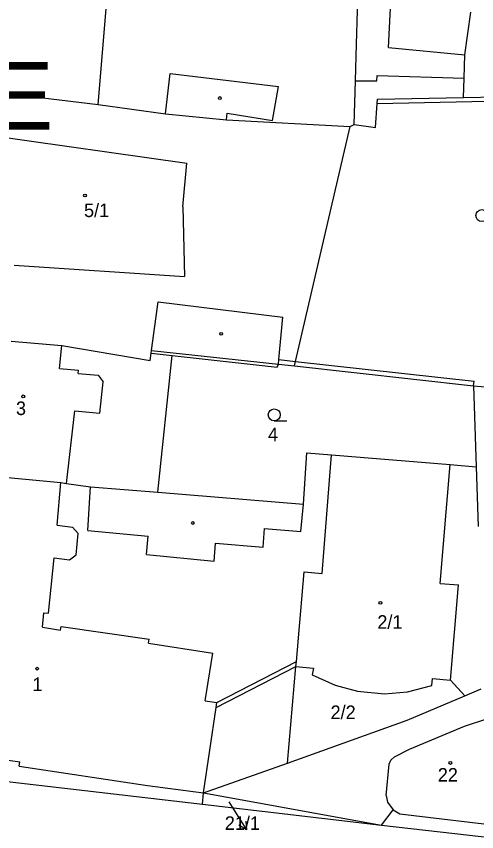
# Model space of a CAD drawing. Extents: x -785744 to -782822, y -1067550 to -1063910.
# Drawn here: x -783480.6 to -783422.7, y -1065502.7 to -1065400.1 of the extents above; entities that cross this region are included whole.
import ezdxf

# ---------------------------------------------------------------- set-up
doc = ezdxf.new("R2010")
doc.units = 0
for name, color, linetype in [('Hranice parcel', 7, 'Continuous'), ('Parcelní čísla', 7, 'Continuous'), ('Pop_ČP_popisy', 7, 'Continuous'), ('Vnitřní kresba', 7, 'Continuous'), ('Značky budov', 7, 'Continuous'), ('Značky kultur', 7, 'Continuous')]:
    doc.layers.add(name, color=color, linetype=linetype)

msp = doc.modelspace()

# ---------------------------------------------------------------- linework, layer by layer
at = {"layer": 'Hranice parcel'}
for p, q in [((-783445.45, -1065481.89), (-783443.22, -1065482.1)), ((-783443.22, -1065482.1), (-783443.38, -1065482.96)), ((-783443.38, -1065482.96), (-783440.49, -1065484.27)), ((-783440.49, -1065484.27), (-783437.67, -1065485.03)), ((-783431.38, -1065485.09), (-783428.31, -1065484.32)), ((-783428.31, -1065484.32), (-783428.26, -1065483.4)), ((-783428.26, -1065483.4), (-783426, -1065483.64)), ((-783424.17, -1065485.61), (-783426, -1065483.64)), ((-783437.67, -1065485.03), (-783434.29, -1065485.35)), ((-783434.29, -1065485.35), (-783431.38, -1065485.09)), ((-783424.17, -1065485.61), (-783422.1, -1065484.74)), ((-783431.42, -1065488.67), (-783424.17, -1065485.61))]:
    msp.add_line(p, q, dxfattribs=at)
for points in [[(-783437.8, -1065403.56), (-783437.56, -1065395.14)], [(-783424.18, -1065404.91), (-783423.42, -1065399.53)], [(-783437.95, -1065408.18), (-783437.8, -1065403.56)], [(-783424.27, -1065407.83), (-783424.18, -1065404.91)], [(-783438.11, -1065413.68), (-783437.95, -1065408.18)], [(-783424.34, -1065410.28), (-783424.27, -1065407.83)], [(-783483.61, -1065409.57), (-783470.33, -1065411.15)], [(-783435.19, -1065410.5), (-783424.34, -1065410.28)], [(-783424.34, -1065410.28), (-783411.38, -1065410.02)], [(-783470.33, -1065411.15), (-783461.87, -1065412.31)], [(-783435.41, -1065414.05), (-783435.22, -1065411.01)], [(-783435.22, -1065411.01), (-783435.19, -1065410.5)], [(-783461.87, -1065412.31), (-783454.2, -1065413.07)], [(-783454.2, -1065413.07), (-783438.63, -1065413.92)], [(-783445.48, -1065443.49), (-783438.63, -1065413.92)], [(-783438.63, -1065413.92), (-783438.11, -1065413.68)], [(-783438.11, -1065413.68), (-783435.41, -1065414.05)], [(-783481.29, -1065440.96), (-783474.93, -1065441.49)], [(-783474.93, -1065441.49), (-783463.79, -1065443.38)], [(-783463.79, -1065443.38), (-783463.66, -1065442.48)], [(-783463.66, -1065442.48), (-783461.01, -1065442.77)], [(-783462.82, -1065459.98), (-783461.01, -1065442.77)], [(-783461.01, -1065442.77), (-783447.81, -1065444.24)], [(-783447.81, -1065444.24), (-783447.65, -1065443.84)], [(-783447.65, -1065443.84), (-783445.61, -1065444.06)], [(-783445.61, -1065444.06), (-783445.48, -1065443.49)], [(-783445.61, -1065444.06), (-783423.07, -1065446.59)], [(-783423.07, -1065446.59), (-783422.75, -1065456.75)], [(-783423.07, -1065446.59), (-783421.16, -1065446.73)], [(-783444.49, -1065461.47), (-783444.09, -1065454.99)], [(-783444.09, -1065454.99), (-783440.97, -1065455.24)], [(-783442.14, -1065470.19), (-783440.97, -1065455.24)], [(-783440.97, -1065455.24), (-783426.04, -1065456.46)], [(-783426.04, -1065456.46), (-783422.75, -1065456.75)], [(-783488.41, -1065457.49), (-783475.04, -1065458.74)], [(-783422.75, -1065456.75), (-783422.51, -1065464.3)], [(-783475.04, -1065458.74), (-783474.34, -1065458.85)], [(-783474.34, -1065458.85), (-783471.3, -1065459.3)], [(-783471.3, -1065459.3), (-783462.82, -1065459.98)], [(-783462.82, -1065459.98), (-783444.49, -1065461.47)], [(-783445.39, -1065481.29), (-783444.4, -1065470)], [(-783444.4, -1065470), (-783442.14, -1065470.19)], [(-783445.45, -1065481.89), (-783445.39, -1065481.29)], [(-783446.52, -1065494.06), (-783445.45, -1065481.89)], [(-783424.22, -1065489.43), (-783418.6, -1065487.59)], [(-783446.52, -1065494.06), (-783431.42, -1065488.67)], [(-783431.14, -1065492.3), (-783424.22, -1065489.43)], [(-783433.05, -1065493.29), (-783431.14, -1065492.3)], [(-783484.35, -1065493.31), (-783480.2, -1065493.89)], [(-783433.49, -1065493.71), (-783433.05, -1065493.29)], [(-783480.29, -1065494.44), (-783480.2, -1065493.89)], [(-783480.29, -1065494.44), (-783464.13, -1065496.89)], [(-783457.06, -1065497.83), (-783446.52, -1065494.06)], [(-783434.08, -1065498.13), (-783433.7, -1065494.22)], [(-783433.7, -1065494.22), (-783433.49, -1065493.71)], [(-783491.57, -1065495.26), (-783457.22, -1065499.22)], [(-783464.13, -1065496.89), (-783457.06, -1065497.83)], [(-783457.22, -1065499.22), (-783457.06, -1065497.83)], [(-783457.06, -1065497.83), (-783434.66, -1065501.88)], [(-783434.08, -1065498.13), (-783433.93, -1065498.98)], [(-783457.22, -1065499.22), (-783434.66, -1065501.88)], [(-783433.93, -1065498.98), (-783433.21, -1065499.97)], [(-783434.66, -1065501.88), (-783433.21, -1065499.97)], [(-783433.21, -1065499.97), (-783432.38, -1065500.44)], [(-783432.38, -1065500.44), (-783420.01, -1065501.91)], [(-783434.66, -1065501.88), (-783392.93, -1065506.62)]]:
    msp.add_lwpolyline(points, dxfattribs=at)
at = {"layer": 'Pop_ČP_popisy'}
msp.add_line((-783453.26, -1065499.94), (-783451.66, -1065502.48), dxfattribs=at)
for points in [[(-783453.9, -1065498.93), (-783453.26, -1065499.94)], [(-783451.77, -1065501.36), (-783451.66, -1065502.48), (-783452.62, -1065501.9)]]:
    msp.add_lwpolyline(points, dxfattribs=at)
at = {"layer": 'Vnitřní kresba'}
for points in [[(-783470.33, -1065411.15), (-783469.02, -1065395.54)], [(-783433.78, -1065403.96), (-783433.44, -1065397.34)], [(-783433.78, -1065403.96), (-783424.18, -1065404.91)], [(-783461.87, -1065412.31), (-783461.27, -1065407.25)], [(-783461.27, -1065407.25), (-783447.65, -1065408.9)], [(-783437.95, -1065408.18), (-783435.25, -1065408.18)], [(-783435.25, -1065408.18), (-783435.23, -1065407.5)], [(-783435.23, -1065407.5), (-783424.27, -1065407.83)], [(-783448.39, -1065413.19), (-783447.65, -1065408.9)], [(-783435.22, -1065411.01), (-783411.36, -1065410.51)], [(-783454.2, -1065413.07), (-783454.1, -1065412.24)], [(-783454.1, -1065412.24), (-783448.39, -1065413.19)], [(-783484.11, -1065415.03), (-783459.18, -1065418.53)], [(-783459.69, -1065424.04), (-783459.18, -1065418.53)], [(-783459.69, -1065424.04), (-783459.47, -1065432.81)], [(-783480.92, -1065431.4), (-783459.47, -1065432.81)], [(-783463.61, -1065442.11), (-783462.77, -1065435.98)], [(-783462.77, -1065435.98), (-783447.09, -1065437.94)], [(-783447.59, -1065443.25), (-783447.09, -1065437.94)], [(-783475.19, -1065444.39), (-783474.93, -1065441.49)], [(-783463.66, -1065442.48), (-783463.61, -1065442.11)], [(-783463.61, -1065442.11), (-783447.65, -1065443.84)], [(-783447.65, -1065443.84), (-783447.59, -1065443.25)], [(-783447.59, -1065443.25), (-783445.48, -1065443.49)], [(-783445.48, -1065443.49), (-783423.01, -1065446)], [(-783475.19, -1065444.39), (-783472.81, -1065444.61)], [(-783472.86, -1065445.01), (-783472.81, -1065444.61)], [(-783472.86, -1065445.01), (-783470.34, -1065445.25)], [(-783470.34, -1065445.25), (-783469.72, -1065446.05)], [(-783470.12, -1065450.02), (-783469.72, -1065446.05)], [(-783423.07, -1065446.59), (-783423.01, -1065446)], [(-783474.34, -1065458.85), (-783473.29, -1065449.71)], [(-783473.29, -1065449.71), (-783470.12, -1065450.02)], [(-783427.29, -1065471.45), (-783426.04, -1065456.46)], [(-783475.52, -1065464.13), (-783475.04, -1065458.74)], [(-783471.64, -1065464.79), (-783471.3, -1065459.3)], [(-783444.81, -1065464.9), (-783444.49, -1065461.47)], [(-783475.52, -1065464.13), (-783473.56, -1065464.37)], [(-783473.56, -1065464.37), (-783472.84, -1065465.16)], [(-783471.64, -1065464.79), (-783464.03, -1065465.52)], [(-783449.57, -1065466.87), (-783449.41, -1065464.52)], [(-783449.41, -1065464.52), (-783444.81, -1065464.9)], [(-783473.11, -1065467.86), (-783472.84, -1065465.16)], [(-783464.25, -1065467.82), (-783464.03, -1065465.52)], [(-783455.74, -1065468.66), (-783455.55, -1065466.37)], [(-783455.55, -1065466.37), (-783449.57, -1065466.87)], [(-783473.95, -1065468.47), (-783473.11, -1065467.86)], [(-783464.25, -1065467.82), (-783455.74, -1065468.66)], [(-783476.58, -1065475.21), (-783475.9, -1065468.22)], [(-783475.9, -1065468.22), (-783473.95, -1065468.47)], [(-783427.29, -1065471.45), (-783424.99, -1065471.64)], [(-783426, -1065483.64), (-783424.99, -1065471.64)], [(-783477.36, -1065476.97), (-783477.2, -1065475.14)], [(-783477.2, -1065475.14), (-783476.58, -1065475.21)], [(-783477.36, -1065476.97), (-783475.07, -1065477.33)], [(-783475.07, -1065477.33), (-783475, -1065476.86)], [(-783475, -1065476.86), (-783463.94, -1065478.45)], [(-783464.01, -1065478.97), (-783463.94, -1065478.45)], [(-783464.01, -1065478.97), (-783455.89, -1065480.22)], [(-783456.85, -1065486.25), (-783455.89, -1065480.22)], [(-783455.42, -1065486.46), (-783445.39, -1065481.29)], [(-783455.5, -1065487.05), (-783445.45, -1065481.89)], [(-783456.85, -1065486.25), (-783455.42, -1065486.46)], [(-783457.06, -1065497.83), (-783455.5, -1065487.05)], [(-783455.5, -1065487.05), (-783455.42, -1065486.46)]]:
    msp.add_lwpolyline(points, dxfattribs=at)
at = {"layer": 'Značky budov'}
for centre in [(-783455.02, -1065410.34), (-783472, -1065422.61), (-783454.85, -1065440.02), (-783479.77, -1065447.9), (-783458.41, -1065463.84), (-783434.81, -1065473.9), (-783478.02, -1065482.18), (-783426, -1065494.05)]:
    msp.add_circle(centre, 0.175, dxfattribs=at)
at = {"layer": 'Značky kultur'}
msp.add_line((-783448.17, -1065450.98), (-783446.57, -1065450.98), dxfattribs=at)
for centre in [(-783422.03, -1065425.14), (-783448.17, -1065450.23)]:
    msp.add_circle(centre, 0.75, dxfattribs=at)

# ---------------------------------------------------------------- texts
at = {"layer": 'Parcelní čísla'}
for s, height, p in [('5/1', 1.7, (-783472.12, -1065425.33)), ('3', 1.7, (-783480.69, -1065450.25)), ('4', 1.7, (-783448.96, -1065453.54)), ('2/1', 1.7, (-783435.19, -1065477.15)), ('1', 1.7, (-783478.62, -1065484.99)), ('2/2', 1.7, (-783441.08, -1065488.52)), ('22', 1.7, (-783427.58, -1065496.4)), ('21/1', 0.1, (-783453.9, -1065498.93))]:
    msp.add_text(s, height=height, dxfattribs=at).set_placement(p)
at = {"layer": 'Pop_ČP_popisy'}
for s, height, p in [('HOŘOVICE', 8.5, (-783536.61, -1065414.31)), ('21/1', 1.7, (-783454.4, -1065502.48))]:
    msp.add_text(s, height=height, dxfattribs=at).set_placement(p)

doc.saveas('drawing.dxf')
